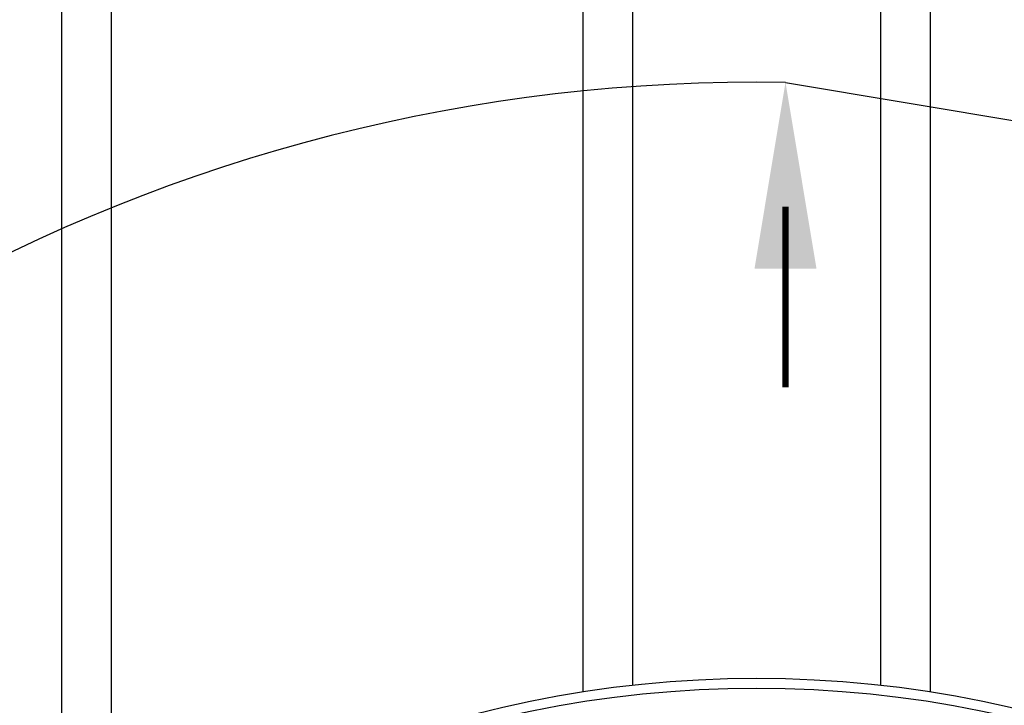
# Model space of a CAD drawing. Extents: x -169 to 2224, y 0 to 2796.
# Tile 474 of 530: x 1515 to 1535, y 1501 to 1515. Entities that reach past the tile are written whole.
import ezdxf

# ---------------------------------------------------------------- set-up
doc = ezdxf.new("R2010")
doc.units = 0
doc.header["$MEASUREMENT"] = 0
for name, color, linetype in [('TANK-MANHOLE-COVER-40', 2, 'CONTINUOUS'), ('TANK-SLOPE', 3, 'CONTINUOUS'), ('TANK-UST-RIB', 7, 'CONTINUOUS')]:
    doc.layers.add(name, color=color, linetype=linetype)

msp = doc.modelspace()

# ---------------------------------------------------------------- linework, layer by layer
at = {"layer": 'TANK-MANHOLE-COVER-40', "color": 4, "linetype": 'Continuous'}
msp.add_circle((1529.52234, 1479.01916), 22.63902, dxfattribs=at)
at = {"layer": 'TANK-MANHOLE-COVER-40', "color": 1, "linetype": 'Continuous'}
msp.add_circle((1529.52234, 1479.01916), 22.44094, dxfattribs=at)
at = {"layer": 'TANK-SLOPE'}
msp.add_line((1530.10729, 1513.65324), (1643.10859, 1494.80168), dxfattribs=at)
msp.add_lwpolyline([(1530.10729, 1513.65324, 1.01702303), (1530.10667, 1444.38507), (1530.10765, 1444.38508)], format="xyb", dxfattribs=at)
at = {"layer": 'TANK-SLOPE', "const_width": 0.125}
msp.add_lwpolyline([(1530.10729, 1511.15324), (1530.10729, 1507.51245)], dxfattribs=at)
at = {"layer": 'TANK-SLOPE'}
msp.add_solid([(1529.48229, 1509.90324), (1530.10729, 1513.65324), (1530.73229, 1509.90324)], dxfattribs=at)
at = {"layer": 'TANK-UST-RIB'}
for p, q in [((1515.52234, 1542.01839), (1515.52234, 1496.80955)), ((1527.02234, 1542.01839), (1527.02234, 1501.51895)), ((1532.02234, 1542.01839), (1532.02234, 1501.51895)), ((1516.52234, 1540.01839), (1516.52234, 1497.55283)), ((1526.02234, 1540.01839), (1526.02234, 1501.38523)), ((1533.02234, 1540.01839), (1533.02234, 1501.38523))]:
    msp.add_line(p, q, dxfattribs=at)

doc.saveas('drawing.dxf')
